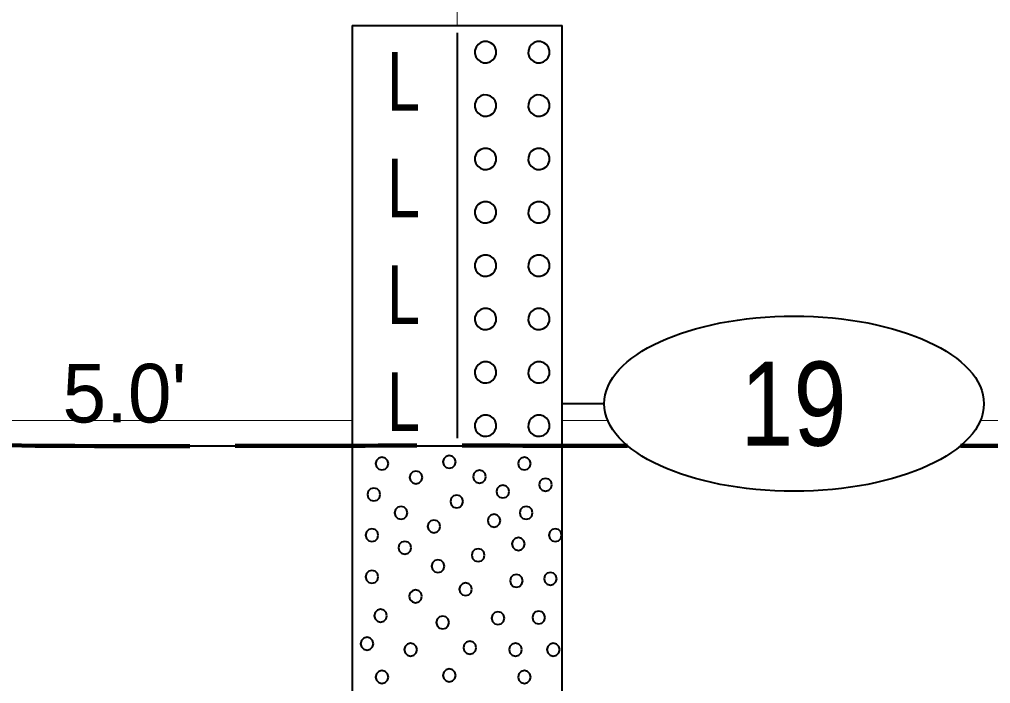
# Model space of a CAD drawing. Extents: x -76 to 974, y -1080 to -735.
# Drawn here: x 455.24 to 466.79, y -935.22 to -927.32 of the extents above; entities that cross this region are included whole.
import ezdxf
from ezdxf.enums import TextEntityAlignment as Align

# ---------------------------------------------------------------- set-up
doc = ezdxf.new("R2010")
doc.units = 0
doc.header["$LTSCALE"] = 0.36
doc.linetypes.add('DOT_DASHED', pattern=[7.7, 5, -1.2, 0.3, -1.2])
doc.linetypes.add('LONG_DASHED', pattern=[7.5, 6, -1.5])
for name, color, linetype, lineweight in [('27', 7, 'Continuous', 40), ('28', 7, 'LONG_DASHED', 60), ('7', 7, 'Continuous', 13)]:
    doc.layers.add(name, color=color, linetype=linetype, lineweight=lineweight)

msp = doc.modelspace()

# ---------------------------------------------------------------- linework, layer by layer
at = {"layer": '27'}
for p, q in [((459.1974, -927.39), (459.1974, -932.39)), ((459.1974, -927.39), (461.6974, -927.39)), ((461.6974, -932.39), (461.6974, -927.39)), ((460.4474, -927.4789), (460.4474, -932.3011)), ((462.1975, -931.89), (461.6975, -931.89)), ((455.43, -932.39), (459.1974, -932.39)), ((459.1974, -932.39), (461.6974, -932.39)), ((459.1974, -932.39), (459.1974, -944.39)), ((461.6974, -944.39), (461.6974, -932.39))]:
    msp.add_line(p, q, dxfattribs=at)
for points in [[(460.9121, -927.7076), (460.9105, -927.6878), (460.8984, -927.6501), (460.8752, -927.6181), (460.8433, -927.5946), (460.8058, -927.5822), (460.7663, -927.5818), (460.7285, -927.5936), (460.6962, -927.6165), (460.6725, -927.6482), (460.6597, -927.6856), (460.659, -927.7251), (460.6705, -927.763), (460.6931, -927.7955), (460.7246, -927.8194), (460.7619, -927.8326), (460.8014, -927.8336), (460.8394, -927.8224), (460.872, -927.8002), (460.8963, -927.7689), (460.9098, -927.7317)], [(461.5471, -927.7076), (461.5455, -927.6878), (461.5334, -927.6501), (461.5102, -927.6181), (461.4783, -927.5946), (461.4408, -927.5822), (461.4013, -927.5818), (461.3635, -927.5936), (461.3312, -927.6165), (461.3075, -927.6482), (461.2947, -927.6856), (461.294, -927.7251), (461.3055, -927.763), (461.3281, -927.7955), (461.3596, -927.8194), (461.3969, -927.8326), (461.4364, -927.8336), (461.4744, -927.8224), (461.507, -927.8002), (461.5313, -927.7689), (461.5448, -927.7317)], [(460.9121, -928.3426), (460.9105, -928.3228), (460.8984, -928.2851), (460.8752, -928.2531), (460.8433, -928.2296), (460.8058, -928.2172), (460.7663, -928.2168), (460.7285, -928.2286), (460.6962, -928.2515), (460.6725, -928.2832), (460.6597, -928.3206), (460.659, -928.3601), (460.6705, -928.398), (460.6931, -928.4305), (460.7246, -928.4544), (460.7619, -928.4676), (460.8014, -928.4686), (460.8394, -928.4574), (460.872, -928.4352), (460.8963, -928.4039), (460.9098, -928.3667)], [(461.5471, -928.3426), (461.5455, -928.3228), (461.5334, -928.2851), (461.5102, -928.2531), (461.4783, -928.2296), (461.4408, -928.2172), (461.4013, -928.2168), (461.3635, -928.2286), (461.3312, -928.2515), (461.3075, -928.2832), (461.2947, -928.3206), (461.294, -928.3601), (461.3055, -928.398), (461.3281, -928.4305), (461.3596, -928.4544), (461.3969, -928.4676), (461.4364, -928.4686), (461.4744, -928.4574), (461.507, -928.4352), (461.5313, -928.4039), (461.5448, -928.3667)], [(460.9121, -928.9776), (460.9105, -928.9578), (460.8984, -928.9201), (460.8752, -928.8881), (460.8433, -928.8646), (460.8058, -928.8522), (460.7663, -928.8518), (460.7285, -928.8636), (460.6962, -928.8865), (460.6725, -928.9182), (460.6597, -928.9556), (460.659, -928.9951), (460.6705, -929.033), (460.6931, -929.0655), (460.7246, -929.0894), (460.7619, -929.1026), (460.8014, -929.1036), (460.8394, -929.0924), (460.872, -929.0702), (460.8963, -929.0389), (460.9098, -929.0017)], [(461.5471, -928.9776), (461.5455, -928.9578), (461.5334, -928.9201), (461.5102, -928.8881), (461.4783, -928.8646), (461.4408, -928.8522), (461.4013, -928.8518), (461.3635, -928.8636), (461.3312, -928.8865), (461.3075, -928.9182), (461.2947, -928.9556), (461.294, -928.9951), (461.3055, -929.033), (461.3281, -929.0655), (461.3596, -929.0894), (461.3969, -929.1026), (461.4364, -929.1036), (461.4744, -929.0924), (461.507, -929.0702), (461.5313, -929.0389), (461.5448, -929.0017)], [(460.9121, -929.6126), (460.9105, -929.5928), (460.8984, -929.5551), (460.8752, -929.5231), (460.8433, -929.4996), (460.8058, -929.4872), (460.7663, -929.4868), (460.7285, -929.4986), (460.6962, -929.5215), (460.6725, -929.5532), (460.6597, -929.5906), (460.659, -929.6301), (460.6705, -929.668), (460.6931, -929.7005), (460.7246, -929.7244), (460.7619, -929.7376), (460.8014, -929.7386), (460.8394, -929.7274), (460.872, -929.7052), (460.8963, -929.6739), (460.9098, -929.6367)], [(461.5471, -929.6126), (461.5455, -929.5928), (461.5334, -929.5551), (461.5102, -929.5231), (461.4783, -929.4996), (461.4408, -929.4872), (461.4013, -929.4868), (461.3635, -929.4986), (461.3312, -929.5215), (461.3075, -929.5532), (461.2947, -929.5906), (461.294, -929.6301), (461.3055, -929.668), (461.3281, -929.7005), (461.3596, -929.7244), (461.3969, -929.7376), (461.4364, -929.7386), (461.4744, -929.7274), (461.507, -929.7052), (461.5313, -929.6739), (461.5448, -929.6367)], [(460.9121, -930.2476), (460.9105, -930.2278), (460.8984, -930.1901), (460.8752, -930.1581), (460.8433, -930.1346), (460.8058, -930.1222), (460.7663, -930.1218), (460.7285, -930.1336), (460.6962, -930.1565), (460.6725, -930.1882), (460.6597, -930.2256), (460.659, -930.2651), (460.6705, -930.303), (460.6931, -930.3355), (460.7246, -930.3594), (460.7619, -930.3726), (460.8014, -930.3736), (460.8394, -930.3624), (460.872, -930.3402), (460.8963, -930.3089), (460.9098, -930.2717)], [(461.5471, -930.2476), (461.5455, -930.2278), (461.5334, -930.1901), (461.5102, -930.1581), (461.4783, -930.1346), (461.4408, -930.1222), (461.4013, -930.1218), (461.3635, -930.1336), (461.3312, -930.1565), (461.3075, -930.1882), (461.2947, -930.2256), (461.294, -930.2651), (461.3055, -930.303), (461.3281, -930.3355), (461.3596, -930.3594), (461.3969, -930.3726), (461.4364, -930.3736), (461.4744, -930.3624), (461.507, -930.3402), (461.5313, -930.3089), (461.5448, -930.2717)], [(460.9121, -930.8826), (460.9105, -930.8628), (460.8984, -930.8251), (460.8752, -930.7931), (460.8433, -930.7696), (460.8058, -930.7572), (460.7663, -930.7568), (460.7285, -930.7686), (460.6962, -930.7915), (460.6725, -930.8232), (460.6597, -930.8606), (460.659, -930.9001), (460.6705, -930.938), (460.6931, -930.9705), (460.7246, -930.9944), (460.7619, -931.0076), (460.8014, -931.0086), (460.8394, -930.9974), (460.872, -930.9752), (460.8963, -930.9439), (460.9098, -930.9067)], [(461.5471, -930.8826), (461.5455, -930.8628), (461.5334, -930.8251), (461.5102, -930.7931), (461.4783, -930.7696), (461.4408, -930.7572), (461.4013, -930.7568), (461.3635, -930.7686), (461.3312, -930.7915), (461.3075, -930.8232), (461.2947, -930.8606), (461.294, -930.9001), (461.3055, -930.938), (461.3281, -930.9705), (461.3596, -930.9944), (461.3969, -931.0076), (461.4364, -931.0086), (461.4744, -930.9974), (461.507, -930.9752), (461.5313, -930.9439), (461.5448, -930.9067)], [(460.9121, -931.5176), (460.9105, -931.4978), (460.8984, -931.4601), (460.8752, -931.4281), (460.8433, -931.4046), (460.8058, -931.3922), (460.7663, -931.3918), (460.7285, -931.4036), (460.6962, -931.4265), (460.6725, -931.4582), (460.6597, -931.4956), (460.659, -931.5351), (460.6705, -931.573), (460.6931, -931.6055), (460.7246, -931.6294), (460.7619, -931.6426), (460.8014, -931.6436), (460.8394, -931.6324), (460.872, -931.6102), (460.8963, -931.5789), (460.9098, -931.5417)], [(461.5471, -931.5176), (461.5455, -931.4978), (461.5334, -931.4601), (461.5102, -931.4281), (461.4783, -931.4046), (461.4408, -931.3922), (461.4013, -931.3918), (461.3635, -931.4036), (461.3312, -931.4265), (461.3075, -931.4582), (461.2947, -931.4956), (461.294, -931.5351), (461.3055, -931.573), (461.3281, -931.6055), (461.3596, -931.6294), (461.3969, -931.6426), (461.4364, -931.6436), (461.4744, -931.6324), (461.507, -931.6102), (461.5313, -931.5789), (461.5448, -931.5417)], [(460.9121, -932.1526), (460.9105, -932.1328), (460.8984, -932.0951), (460.8752, -932.0631), (460.8433, -932.0396), (460.8058, -932.0272), (460.7663, -932.0268), (460.7285, -932.0386), (460.6962, -932.0615), (460.6725, -932.0932), (460.6597, -932.1306), (460.659, -932.1701), (460.6705, -932.208), (460.6931, -932.2405), (460.7246, -932.2644), (460.7619, -932.2776), (460.8014, -932.2786), (460.8394, -932.2674), (460.872, -932.2452), (460.8963, -932.2139), (460.9098, -932.1767)], [(461.5471, -932.1526), (461.5455, -932.1328), (461.5334, -932.0951), (461.5102, -932.0631), (461.4783, -932.0396), (461.4408, -932.0272), (461.4013, -932.0268), (461.3635, -932.0386), (461.3312, -932.0615), (461.3075, -932.0932), (461.2947, -932.1306), (461.294, -932.1701), (461.3055, -932.208), (461.3281, -932.2405), (461.3596, -932.2644), (461.3969, -932.2776), (461.4364, -932.2786), (461.4744, -932.2674), (461.507, -932.2452), (461.5313, -932.2139), (461.5448, -932.1767)], [(459.6294, -932.6027), (459.6191, -932.5646), (459.5913, -932.5367), (459.5532, -932.5265), (459.5151, -932.5367), (459.4872, -932.5646), (459.477, -932.6027), (459.4872, -932.6408), (459.5151, -932.6687), (459.5532, -932.6789), (459.5913, -932.6687), (459.6191, -932.6408)], [(460.4303, -932.5831), (460.4201, -932.545), (460.3922, -932.5171), (460.3541, -932.5069), (460.316, -932.5171), (460.2881, -932.545), (460.2779, -932.5831), (460.2881, -932.6212), (460.316, -932.6491), (460.3541, -932.6593), (460.3922, -932.6491), (460.4201, -932.6212)], [(461.324, -932.6027), (461.3138, -932.5646), (461.2859, -932.5367), (461.2478, -932.5265), (461.2097, -932.5367), (461.1818, -932.5646), (461.1716, -932.6027), (461.1818, -932.6408), (461.2097, -932.6687), (461.2478, -932.6789), (461.2859, -932.6687), (461.3138, -932.6408)], [(460.0343, -932.7679), (460.0241, -932.7298), (459.9962, -932.702), (459.9581, -932.6917), (459.92, -932.702), (459.8921, -932.7298), (459.8819, -932.7679), (459.8921, -932.806), (459.92, -932.8339), (459.9581, -932.8441), (459.9962, -932.8339), (460.0241, -932.806)], [(460.7894, -932.759), (460.7792, -932.7209), (460.7513, -932.693), (460.7132, -932.6828), (460.6751, -932.693), (460.6472, -932.7209), (460.637, -932.759), (460.6472, -932.7971), (460.6751, -932.8249), (460.7132, -932.8352), (460.7513, -932.8249), (460.7792, -932.7971)], [(461.5748, -932.8548), (461.5646, -932.8167), (461.5367, -932.7888), (461.4986, -932.7786), (461.4605, -932.7888), (461.4327, -932.8167), (461.4224, -932.8548), (461.4327, -932.8929), (461.4605, -932.9208), (461.4986, -932.931), (461.5367, -932.9208), (461.5646, -932.8929)], [(459.5332, -932.9705), (459.523, -932.9324), (459.4951, -932.9045), (459.457, -932.8943), (459.4189, -932.9045), (459.391, -932.9324), (459.3808, -932.9705), (459.391, -933.0086), (459.4189, -933.0365), (459.457, -933.0467), (459.4951, -933.0365), (459.523, -933.0086)], [(461.0676, -932.9362), (461.0574, -932.8981), (461.0295, -932.8702), (460.9914, -932.86), (460.9533, -932.8702), (460.9254, -932.8981), (460.9152, -932.9362), (460.9254, -932.9743), (460.9533, -933.0022), (460.9914, -933.0124), (461.0295, -933.0022), (461.0574, -932.9743)], [(460.5193, -933.0537), (460.5091, -933.0156), (460.4812, -932.9877), (460.4431, -932.9775), (460.405, -932.9877), (460.3771, -933.0156), (460.3669, -933.0537), (460.3771, -933.0918), (460.405, -933.1197), (460.4431, -933.1299), (460.4812, -933.1197), (460.5091, -933.0918)], [(459.8561, -933.1892), (459.8459, -933.1511), (459.818, -933.1232), (459.7799, -933.113), (459.7418, -933.1232), (459.7139, -933.1511), (459.7037, -933.1892), (459.7139, -933.2273), (459.7418, -933.2552), (459.7799, -933.2654), (459.818, -933.2552), (459.8459, -933.2273)], [(461.3447, -933.1892), (461.3345, -933.1511), (461.3066, -933.1232), (461.2685, -933.113), (461.2304, -933.1232), (461.2026, -933.1511), (461.1923, -933.1892), (461.2026, -933.2273), (461.2304, -933.2552), (461.2685, -933.2654), (461.3066, -933.2552), (461.3345, -933.2273)], [(460.9634, -933.282), (460.9532, -933.2439), (460.9253, -933.216), (460.8872, -933.2058), (460.8491, -933.216), (460.8212, -933.2439), (460.811, -933.282), (460.8212, -933.3201), (460.8491, -933.348), (460.8872, -933.3582), (460.9253, -933.348), (460.9532, -933.3201)], [(460.2476, -933.3506), (460.2374, -933.3125), (460.2095, -933.2846), (460.1714, -933.2744), (460.1333, -933.2846), (460.1054, -933.3125), (460.0952, -933.3506), (460.1054, -933.3887), (460.1333, -933.4166), (460.1714, -933.4268), (460.2095, -933.4166), (460.2374, -933.3887)], [(459.5103, -933.4549), (459.5001, -933.4168), (459.4722, -933.3889), (459.4341, -933.3787), (459.396, -933.3889), (459.3681, -933.4168), (459.3579, -933.4549), (459.3681, -933.493), (459.396, -933.5209), (459.4341, -933.5311), (459.4722, -933.5209), (459.5001, -933.493)], [(461.6905, -933.4549), (461.6803, -933.4168), (461.6524, -933.3889), (461.6143, -933.3787), (461.5762, -933.3889), (461.5483, -933.4168), (461.5381, -933.4549), (461.5483, -933.493), (461.5762, -933.5209), (461.6143, -933.5311), (461.6524, -933.5209), (461.6803, -933.493)], [(459.9019, -933.6049), (459.8916, -933.5668), (459.8638, -933.5389), (459.8257, -933.5287), (459.7876, -933.5389), (459.7597, -933.5668), (459.7495, -933.6049), (459.7597, -933.643), (459.7876, -933.6709), (459.8257, -933.6811), (459.8638, -933.6709), (459.8916, -933.643)], [(461.2519, -933.5591), (461.2417, -933.521), (461.2138, -933.4931), (461.1757, -933.4829), (461.1376, -933.4931), (461.1098, -933.521), (461.0995, -933.5591), (461.1098, -933.5972), (461.1376, -933.6251), (461.1757, -933.6353), (461.2138, -933.6251), (461.2417, -933.5972)], [(460.7739, -933.6926), (460.7637, -933.6545), (460.7358, -933.6266), (460.6977, -933.6164), (460.6596, -933.6266), (460.6318, -933.6545), (460.6215, -933.6926), (460.6318, -933.7307), (460.6596, -933.7586), (460.6977, -933.7688), (460.7358, -933.7586), (460.7637, -933.7307)], [(460.2959, -933.8235), (460.2857, -933.7854), (460.2578, -933.7576), (460.2197, -933.7473), (460.1816, -933.7576), (460.1538, -933.7854), (460.1435, -933.8235), (460.1538, -933.8616), (460.1816, -933.8895), (460.2197, -933.8997), (460.2578, -933.8895), (460.2857, -933.8616)], [(459.5103, -933.9507), (459.5001, -933.9126), (459.4722, -933.8847), (459.4341, -933.8745), (459.396, -933.8847), (459.3681, -933.9126), (459.3579, -933.9507), (459.3681, -933.9888), (459.396, -934.0167), (459.4341, -934.0269), (459.4722, -934.0167), (459.5001, -933.9888)], [(461.2291, -933.9977), (461.2189, -933.9596), (461.191, -933.9317), (461.1529, -933.9215), (461.1148, -933.9317), (461.0869, -933.9596), (461.0767, -933.9977), (461.0869, -934.0358), (461.1148, -934.0637), (461.1529, -934.0739), (461.191, -934.0637), (461.2189, -934.0358)], [(461.6333, -933.9736), (461.6231, -933.9355), (461.5952, -933.9076), (461.5571, -933.8974), (461.519, -933.9076), (461.4911, -933.9355), (461.4809, -933.9736), (461.4911, -934.0117), (461.519, -934.0395), (461.5571, -934.0498), (461.5952, -934.0395), (461.6231, -934.0117)], [(460.6239, -934.0981), (460.6137, -934.06), (460.5858, -934.0321), (460.5477, -934.0219), (460.5096, -934.0321), (460.4817, -934.06), (460.4715, -934.0981), (460.4817, -934.1362), (460.5096, -934.1641), (460.5477, -934.1743), (460.5858, -934.1641), (460.6137, -934.1362)], [(460.029, -934.182), (460.0188, -934.1439), (459.9909, -934.1161), (459.9528, -934.1058), (459.9147, -934.1161), (459.8868, -934.1439), (459.8766, -934.182), (459.8868, -934.2201), (459.9147, -934.248), (459.9528, -934.2582), (459.9909, -934.248), (460.0188, -934.2201)], [(459.6133, -934.4134), (459.6031, -934.3753), (459.5752, -934.3474), (459.5371, -934.3372), (459.499, -934.3474), (459.4711, -934.3753), (459.4609, -934.4134), (459.4711, -934.4515), (459.499, -934.4794), (459.5371, -934.4896), (459.5752, -934.4794), (459.6031, -934.4515)], [(461.0091, -934.4427), (460.9989, -934.4046), (460.971, -934.3767), (460.9329, -934.3665), (460.8948, -934.3767), (460.8669, -934.4046), (460.8567, -934.4427), (460.8669, -934.4808), (460.8948, -934.5086), (460.9329, -934.5189), (460.971, -934.5086), (460.9989, -934.4808)], [(461.4948, -934.435), (461.4845, -934.3969), (461.4567, -934.369), (461.4186, -934.3588), (461.3805, -934.369), (461.3526, -934.3969), (461.3424, -934.435), (461.3526, -934.4731), (461.3805, -934.501), (461.4186, -934.5112), (461.4567, -934.501), (461.4845, -934.4731)], [(460.3519, -934.4935), (460.3417, -934.4554), (460.3138, -934.4275), (460.2757, -934.4173), (460.2376, -934.4275), (460.2097, -934.4554), (460.1995, -934.4935), (460.2097, -934.5316), (460.2376, -934.5595), (460.2757, -934.5697), (460.3138, -934.5595), (460.3417, -934.5316)], [(459.4518, -934.7465), (459.4416, -934.7084), (459.4137, -934.6805), (459.3756, -934.6703), (459.3375, -934.6805), (459.3096, -934.7084), (459.2994, -934.7465), (459.3096, -934.7846), (459.3375, -934.8125), (459.3756, -934.8227), (459.4137, -934.8125), (459.4416, -934.7846)], [(459.9705, -934.8164), (459.9603, -934.7783), (459.9324, -934.7504), (459.8943, -934.7402), (459.8562, -934.7504), (459.8283, -934.7783), (459.8181, -934.8164), (459.8283, -934.8545), (459.8562, -934.8824), (459.8943, -934.8926), (459.9324, -934.8824), (459.9603, -934.8545)], [(460.6748, -934.7935), (460.6646, -934.7554), (460.6367, -934.7275), (460.5986, -934.7173), (460.5605, -934.7275), (460.5326, -934.7554), (460.5224, -934.7935), (460.5326, -934.8316), (460.5605, -934.8595), (460.5986, -934.8697), (460.6367, -934.8595), (460.6646, -934.8316)], [(461.2176, -934.8164), (461.2074, -934.7783), (461.1795, -934.7504), (461.1414, -934.7402), (461.1033, -934.7504), (461.0754, -934.7783), (461.0652, -934.8164), (461.0754, -934.8545), (461.1033, -934.8824), (461.1414, -934.8926), (461.1795, -934.8824), (461.2074, -934.8545)], [(461.6676, -934.8164), (461.6574, -934.7783), (461.6295, -934.7504), (461.5914, -934.7402), (461.5533, -934.7504), (461.5255, -934.7783), (461.5152, -934.8164), (461.5255, -934.8545), (461.5533, -934.8824), (461.5914, -934.8926), (461.6295, -934.8824), (461.6574, -934.8545)], [(459.6294, -935.1427), (459.6191, -935.1046), (459.5913, -935.0767), (459.5532, -935.0665), (459.5151, -935.0767), (459.4872, -935.1046), (459.477, -935.1427), (459.4872, -935.1808), (459.5151, -935.2087), (459.5532, -935.2189), (459.5913, -935.2087), (459.6191, -935.1808)], [(460.4303, -935.1231), (460.4201, -935.085), (460.3922, -935.0571), (460.3541, -935.0469), (460.316, -935.0571), (460.2881, -935.085), (460.2779, -935.1231), (460.2881, -935.1612), (460.316, -935.1891), (460.3541, -935.1993), (460.3922, -935.1891), (460.4201, -935.1612)], [(461.324, -935.1427), (461.3138, -935.1046), (461.2859, -935.0767), (461.2478, -935.0665), (461.2097, -935.0767), (461.1818, -935.1046), (461.1716, -935.1427), (461.1818, -935.1808), (461.2097, -935.2087), (461.2478, -935.2189), (461.2859, -935.2087), (461.3138, -935.1808)]]:
    msp.add_lwpolyline(points, close=True, dxfattribs=at)
msp.add_ellipse((464.4549, -931.89), major_axis=(2.2574, 0), ratio=0.461538, dxfattribs=at)
at = {"layer": '28', "lineweight": 100}
msp.add_line((466.4353, -932.39), (475.2532, -932.39), dxfattribs=at)
msp.add_spline([(420.1974, -929), (455.43, -932.39), (459.1974, -932.39), (461.6974, -932.39), (462.4745, -932.39)], degree=3, dxfattribs=at)
at = {"layer": '7', "linetype": 'DOT_DASHED'}
msp.add_line((460.4474, -902.09), (460.4474, -927.39), dxfattribs=at)
at = {"layer": '7'}
for p, q in [((419.1974, -932.09), (459.1974, -932.09)), ((461.6974, -932.09), (462.2395, -932.09)), ((466.6703, -932.09), (485.5478, -932.09))]:
    msp.add_line(p, q, dxfattribs=at)

# ---------------------------------------------------------------- texts
at = {"layer": '27'}
for s, height, width, p in [('L', 0.6976, 0.75, (459.8102, -928.4034)), ('L', 0.6976, 0.75, (459.8102, -929.6734)), ('L', 0.6976, 0.75, (459.8102, -930.9434)), ('19', 1, 0.85, (464.4477, -932.39)), ('L', 0.6976, 0.75, (459.8102, -932.2134))]:
    msp.add_text(s, height=height, dxfattribs=dict(at, width=width)).set_placement(p, align=Align.CENTER)
msp.add_text("5.0'", height=0.6976, dxfattribs=at).set_placement((455.7541, -932.1137))

doc.saveas('drawing.dxf')
